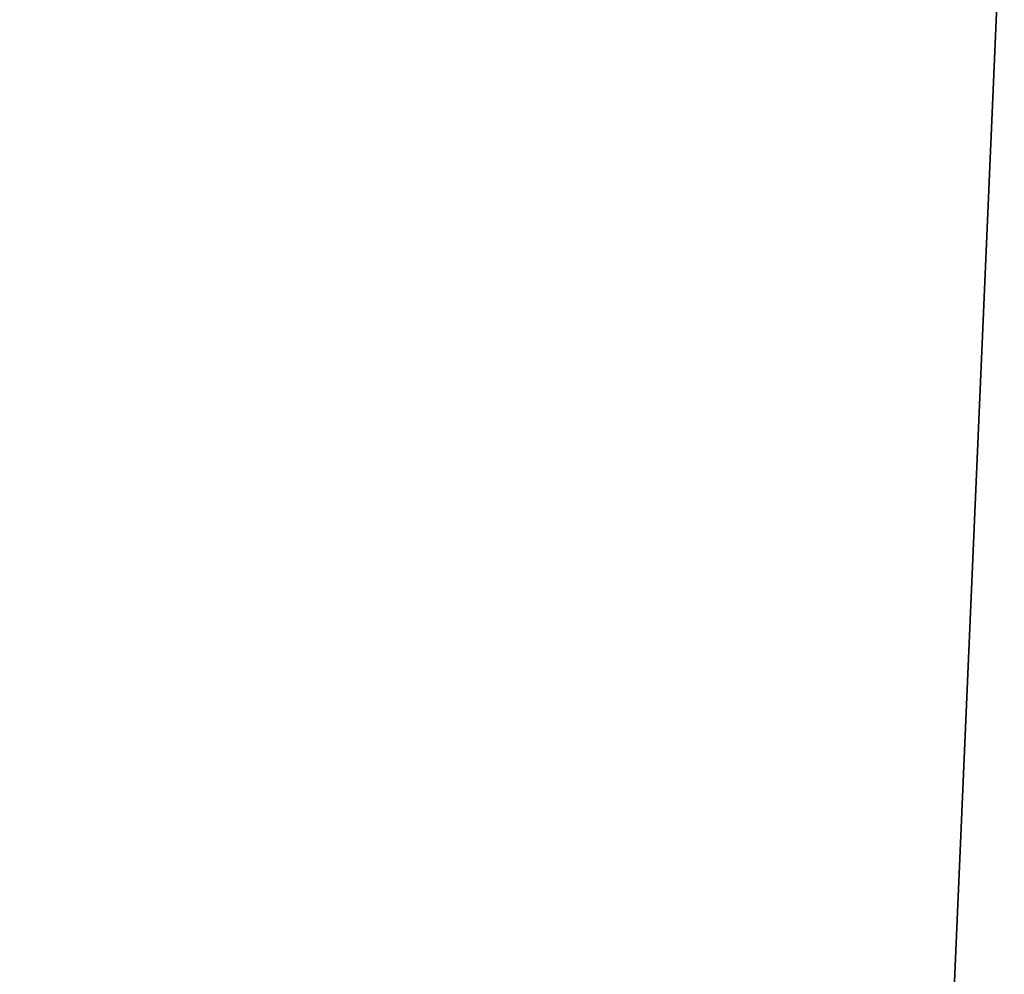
# Model space of a CAD drawing. Header units: millimetres. Extents: x -125 to 171, y -35 to 1363.
# Tile 876 of 1056: x -52.1173 to -52.104, y 1225.6775 to 1225.6904. Entities that reach past the tile are written whole.
import ezdxf

# ---------------------------------------------------------------- set-up
doc = ezdxf.new("R2010")
doc.units = ezdxf.units.MM
doc.header["$LTSCALE"] = 65.185185
for name, color, linetype in [('2678', 7, 'CONTINUOUS'), ('2679', 7, 'CONTINUOUS'), ('2680', 7, 'CONTINUOUS'), ('2681', 7, 'CONTINUOUS')]:
    doc.layers.add(name, color=color, linetype=linetype)

msp = doc.modelspace()

# ---------------------------------------------------------------- linework, layer by layer
at = {"layer": '2678', "linetype": 'CONTINUOUS'}
for points in [[(-52.2124, 1223.2, 294.512256), (-52.029788, 1223.2, 294.175938), (-52.2124, 1225.7, 294.512256), (-52.2124, 1223.2, 294.512256)], [(-52.2124, 1225.7, 294.512256), (-52.029788, 1223.2, 294.175938), (-52.029798, 1225.7, 294.175947), (-52.2124, 1225.7, 294.512256)]]:
    msp.add_3dface(points, dxfattribs=at)
at = {"layer": '2679', "linetype": 'CONTINUOUS'}
for points in [[(-52.103703, 1223.2, 294.879191), (-52.2124, 1223.2, 294.512256), (-52.103711, 1225.7, 294.87918), (-52.103703, 1223.2, 294.879191)], [(-52.2124, 1223.2, 294.512256), (-52.2124, 1225.7, 294.512256), (-52.103711, 1225.7, 294.87918), (-52.2124, 1223.2, 294.512256)]]:
    msp.add_3dface(points, dxfattribs=at)
at = {"layer": '2680', "linetype": 'CONTINUOUS'}
for points in [[(-51.299273, 1225.7, 296.520806), (-52.528651, 1225.7, 296.391593), (-51.299324, 1223.2, 296.520817), (-51.299273, 1225.7, 296.520806)], [(-52.528651, 1225.7, 296.391593), (-52.528604, 1223.2, 296.391614), (-51.299324, 1223.2, 296.520817), (-52.528651, 1225.7, 296.391593)]]:
    msp.add_3dface(points, dxfattribs=at)
at = {"layer": '2681', "linetype": 'CONTINUOUS'}
for points in [[(-52.131004, 1225.7, 292.608234), (-50.901626, 1225.7, 292.737446), (-52.130953, 1223.2, 292.608223), (-52.131004, 1225.7, 292.608234)], [(-50.901626, 1225.7, 292.737446), (-50.901673, 1223.2, 292.737425), (-52.130953, 1223.2, 292.608223), (-50.901626, 1225.7, 292.737446)]]:
    msp.add_3dface(points, dxfattribs=at)

doc.saveas('drawing.dxf')
